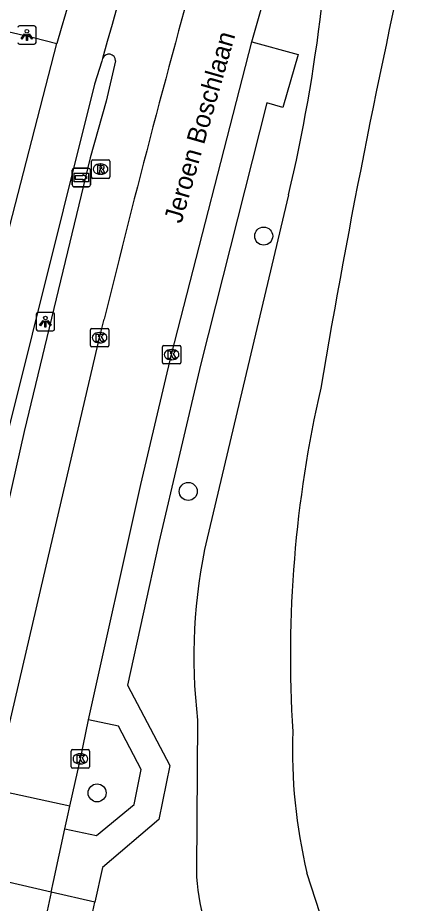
# Model space of a CAD drawing. Extents: x 162172 to 163187, y 382874 to 383684.
# Drawn here: x 163096.42 to 163118.29, y 382914.07 to 382962.19 of the extents above; entities that cross this region are included whole.
import ezdxf

# ---------------------------------------------------------------- set-up
doc = ezdxf.new("R2010")
doc.units = 0
for name, color, linetype in [('IMGEO_Berm_groen', 7, 'Continuous'), ('IMGEO_Boom', 7, 'Continuous'), ('IMGEO_Fietspad_gesloten', 7, 'Continuous'), ('IMGEO_Kolk', 7, 'Continuous'), ('IMGEO_Lichtpunt', 7, 'Continuous'), ('IMGEO_Openbare_ruimte_label', 7, 'Continuous'), ('IMGEO_Parkeervlak_open', 7, 'Continuous'), ('IMGEO_Rijbaan_lokaal_gesloten', 7, 'Continuous'), ('IMGEO_Rijbaan_lokaal_open', 7, 'Continuous'), ('IMGEO_Rioolput', 7, 'Continuous'), ('IMGEO_Voetpad_open', 7, 'Continuous'), ('IMGEO_Wegwijzer', 7, 'Continuous')]:
    doc.layers.add(name, color=color, linetype=linetype)

msp = doc.modelspace()

# ---------------------------------------------------------------- linework, layer by layer
at = {"layer": 'IMGEO_Berm_groen'}
for points in [[(163111.138, 382952.567), (163106.707, 382933.904)], [(163106.193, 382924.017), (163106.126, 382915.84)], [(163112.852, 382913.487), (163112.129, 382915.724)]]:
    msp.add_lwpolyline(points, dxfattribs=at)
for centre, radius, start, end in [((163571.128, 382864.61), 464.743, 167.00311, 170.40634), ((163020.178, 382973.872), 93.421, 346.8173, 353.15001), ((163176.47, 382927.482), 65.236, 167.08402, 183.59744), ((163135.265, 382927.462), 29.275, 167.2891, 186.759), ((163140.362, 382922.42), 29.016, 178.0863, 193.3422), ((163116.977, 382916.131), 10.855, 181.5364, 211.311)]:
    msp.add_arc(centre, radius, start, end, dxfattribs=at)
at = {"layer": 'IMGEO_Boom'}
for centre in [(163109.783, 382950.323), (163105.686, 382936.45), (163100.737, 382920.066)]:
    msp.add_circle(centre, 0.489, dxfattribs=at)
at = {"layer": 'IMGEO_Fietspad_gesloten'}
for points in [[(163088.757, 382916.995), (163089.008, 382918.922), (163089.256, 382920.982), (163089.754, 382923.81), (163090.596, 382927.96), (163091.172, 382930.795), (163092.075, 382935.245), (163093.44, 382940.989), (163094.73, 382946.277), (163096, 382950.875), (163098.541, 382960.788)], [(163101.032, 382959.969), (163100.989, 382959.837), (163100.585, 382958.58), (163095.501, 382938.167), (163093.763, 382930.329), (163092.36, 382923.927), (163091.726, 382920.175), (163091.381, 382917.358), (163091.114, 382916.022)]]:
    msp.add_lwpolyline(points, dxfattribs=at)
for centre, radius, start, end in [((163620.484, 382817.059), 538.752, 161.33939, 164.61752), ((164306.989, 382607.722), 1258.968, 162.483526, 163.713476)]:
    msp.add_arc(centre, radius, start, end, dxfattribs=at)
at = {"layer": 'IMGEO_Kolk'}
for p, q in [((163100.369, 382944.377), (163100.369, 382945.229)), ((163100.444, 382945.303), (163101.296, 382945.303)), ((163101.37, 382945.229), (163101.37, 382944.377)), ((163100.857, 382945.083), (163100.882, 382945.083)), ((163101.296, 382944.303), (163100.444, 382944.303)), ((163100.88, 382944.523), (163100.855, 382944.523)), ((163104.28, 382943.454), (163104.28, 382944.306)), ((163104.355, 382944.38), (163105.207, 382944.38)), ((163105.281, 382944.306), (163105.281, 382943.454)), ((163104.768, 382944.16), (163104.793, 382944.16)), ((163105.207, 382943.38), (163104.355, 382943.38)), ((163104.791, 382943.6), (163104.766, 382943.6)), ((163099.327, 382921.489), (163099.327, 382922.341)), ((163099.402, 382922.415), (163100.254, 382922.415)), ((163099.815, 382922.195), (163099.84, 382922.195)), ((163100.328, 382922.341), (163100.328, 382921.489)), ((163100.254, 382921.415), (163099.402, 382921.415)), ((163099.838, 382921.635), (163099.813, 382921.635))]:
    msp.add_line(p, q, dxfattribs=at)
for points in [[(163100.369, 382944.377), (163100.369, 382945.229)], [(163100.444, 382945.303), (163101.296, 382945.303)], [(163101.37, 382945.229), (163101.37, 382944.377)], [(163100.69, 382945.003), (163100.813, 382945.003), (163100.813, 382944.852), (163100.943, 382945.003), (163101.107, 382945.003), (163100.961, 382944.852), (163101.114, 382944.603), (163100.962, 382944.603), (163100.877, 382944.767), (163100.813, 382944.7), (163100.813, 382944.603), (163100.69, 382944.603), (163100.69, 382945.003)], [(163101.296, 382944.303), (163100.444, 382944.303)], [(163104.28, 382943.454), (163104.28, 382944.306)], [(163104.355, 382944.38), (163105.207, 382944.38)], [(163105.281, 382944.306), (163105.281, 382943.454)], [(163104.601, 382944.08), (163104.724, 382944.08), (163104.724, 382943.929), (163104.854, 382944.08), (163105.018, 382944.08), (163104.872, 382943.929), (163105.025, 382943.68), (163104.873, 382943.68), (163104.788, 382943.844), (163104.724, 382943.777), (163104.724, 382943.68), (163104.601, 382943.68), (163104.601, 382944.08)], [(163105.207, 382943.38), (163104.355, 382943.38)], [(163099.327, 382921.489), (163099.327, 382922.341)], [(163099.402, 382922.415), (163100.254, 382922.415)], [(163100.328, 382922.341), (163100.328, 382921.489)], [(163099.648, 382922.115), (163099.771, 382922.115), (163099.771, 382921.964), (163099.901, 382922.115), (163100.065, 382922.115), (163099.919, 382921.964), (163100.072, 382921.715), (163099.92, 382921.715), (163099.835, 382921.879), (163099.771, 382921.812), (163099.771, 382921.715), (163099.648, 382921.715), (163099.648, 382922.115)], [(163100.254, 382921.415), (163099.402, 382921.415)]]:
    msp.add_lwpolyline(points, dxfattribs=at)
for centre, start, end in [((163100.446, 382945.227), 91.552, 178.448), ((163100.446, 382945.227), 91.552, 178.448), ((163101.294, 382945.227), 1.552, 88.448), ((163101.294, 382945.227), 1.552, 88.448), ((163100.446, 382944.379), 181.552, 268.448), ((163100.446, 382944.379), 181.552, 268.448), ((163101.294, 382944.379), 271.552, 358.448), ((163101.294, 382944.379), 271.552, 358.448), ((163104.357, 382944.304), 91.552, 178.448), ((163104.357, 382944.304), 91.552, 178.448), ((163105.205, 382944.304), 1.552, 88.448), ((163105.205, 382944.304), 1.552, 88.448), ((163104.357, 382943.456), 181.552, 268.448), ((163104.357, 382943.456), 181.552, 268.448), ((163105.205, 382943.456), 271.552, 358.448), ((163105.205, 382943.456), 271.552, 358.448), ((163099.404, 382922.339), 91.552, 178.448), ((163099.404, 382922.339), 91.552, 178.448), ((163100.252, 382922.339), 1.552, 88.448), ((163100.252, 382922.339), 1.552, 88.448), ((163099.404, 382921.491), 181.552, 268.448), ((163099.404, 382921.491), 181.552, 268.448), ((163100.252, 382921.491), 271.552, 358.448), ((163100.252, 382921.491), 271.552, 358.448)]:
    msp.add_arc(centre, 0.0765, start, end, dxfattribs=at)
for centre, major_axis, ratio, start_param, end_param in [((163100.856, 382944.803), (-0.387, 0.002), 0.722429, 4.712389, 7.853982), ((163100.881, 382944.803), (-0.39, 0.002), 0.717154, 1.570796, 4.712389), ((163104.767, 382943.88), (-0.387, 0.002), 0.722429, 4.712389, 7.853982), ((163104.792, 382943.88), (-0.39, 0.002), 0.717154, 1.570796, 4.712389), ((163099.814, 382921.915), (-0.387, 0.002), 0.722429, 4.712389, 7.853982), ((163099.839, 382921.915), (-0.39, 0.002), 0.717154, 1.570796, 4.712389)]:
    msp.add_ellipse(centre, major_axis=major_axis, ratio=ratio, start_param=start_param, end_param=end_param, dxfattribs=at)
at = {"layer": 'IMGEO_Lichtpunt'}
for p, q in [((163097.325, 382961.752), (163096.517, 382961.752)), ((163097.325, 382961.752), (163096.517, 382961.752)), ((163097.419, 382960.85), (163097.419, 382961.657)), ((163097.419, 382960.85), (163097.419, 382961.657)), ((163096.517, 382960.756), (163097.325, 382960.756)), ((163096.517, 382960.756), (163097.325, 382960.756)), ((163097.427, 382946.077), (163097.427, 382945.27)), ((163097.427, 382946.077), (163097.427, 382945.27)), ((163098.329, 382946.172), (163097.521, 382946.172)), ((163098.329, 382946.172), (163097.521, 382946.172)), ((163098.423, 382945.27), (163098.423, 382946.077)), ((163098.423, 382945.27), (163098.423, 382946.077)), ((163097.521, 382945.176), (163098.329, 382945.176)), ((163097.521, 382945.176), (163098.329, 382945.176))]:
    msp.add_line(p, q, dxfattribs=at)
for points in [[(163096.797, 382961.321), (163096.836, 382961.293), (163096.648, 382961.031), (163096.61, 382961.058), (163096.797, 382961.321)], [(163096.899, 382961.273), (163096.946, 382961.273), (163096.946, 382960.951), (163096.899, 382960.951), (163096.899, 382961.273)], [(163097.009, 382961.293), (163097.047, 382961.32), (163097.234, 382961.058), (163097.195, 382961.03), (163097.009, 382961.293)], [(163097.801, 382945.741), (163097.84, 382945.713), (163097.652, 382945.451), (163097.614, 382945.478), (163097.801, 382945.741)], [(163098.013, 382945.713), (163098.051, 382945.74), (163098.238, 382945.478), (163098.199, 382945.45), (163098.013, 382945.713)], [(163097.903, 382945.693), (163097.95, 382945.693), (163097.95, 382945.371), (163097.903, 382945.371), (163097.903, 382945.693)]]:
    msp.add_lwpolyline(points, dxfattribs=at)
for centre in [(163096.922, 382961.455), (163097.926, 382945.875)]:
    msp.add_circle(centre, 0.0994, dxfattribs=at)
for centre, start, end in [((163096.517, 382961.657), 90, 180), ((163096.517, 382961.657), 90, 180), ((163097.325, 382961.657), 0, 90), ((163097.325, 382961.657), 0, 90), ((163096.517, 382960.85), 180, 270), ((163096.517, 382960.85), 180, 270), ((163097.325, 382960.85), 270, 0), ((163097.325, 382960.85), 270, 360), ((163097.521, 382946.077), 90, 180), ((163097.521, 382946.077), 90, 180), ((163098.329, 382946.077), 0, 90), ((163098.329, 382946.077), 0, 90), ((163097.521, 382945.27), 180, 270), ((163097.521, 382945.27), 180, 270), ((163098.329, 382945.27), 270, 0), ((163098.329, 382945.27), 270, 360)]:
    msp.add_arc(centre, 0.0946, start, end, dxfattribs=at)
at = {"layer": 'IMGEO_Parkeervlak_open'}
msp.add_lwpolyline([(163101.738, 382959.841), (163101.233, 382957.664), (163100.352, 382954.578), (163096.775, 382939.698), (163095.184, 382932.685), (163093.328, 382924.373), (163093.116, 382923.157)], dxfattribs=at)
msp.add_arc((163101.375, 382959.85), 0.363, 358.6096, 160.8378, dxfattribs=at)
at = {"layer": 'IMGEO_Rijbaan_lokaal_gesloten'}
for points in [[(163109.133, 382960.89), (163110.506, 382965.67)], [(163100.273, 382924.041), (163103.106, 382936.827), (163104.78, 382943.881), (163109.133, 382960.89)], [(163095.127, 382920.233), (163097.841, 382931.845), (163100.869, 382944.801), (163101.115, 382945.804)], [(163099.255, 382919.348), (163099.827, 382921.915), (163100.273, 382924.041)]]:
    msp.add_lwpolyline(points, dxfattribs=at)
msp.add_arc((163765.422, 382782.716), 684.034, 164.397779, 166.206656, dxfattribs=at)
at = {"layer": 'IMGEO_Rijbaan_lokaal_open'}
for points in [[(163099.255, 382919.348), (163095.323, 382920.191), (163095.127, 382920.233)], [(163098.977, 382918.103), (163099.124, 382918.763), (163099.255, 382919.348)], [(163098.24, 382914.675), (163098.365, 382915.254), (163098.977, 382918.103)], [(163098.24, 382914.675), (163093.852, 382915.683), (163093.646, 382915.709)], [(163098.24, 382914.675), (163097.532, 382911.38)]]:
    msp.add_lwpolyline(points, dxfattribs=at)
at = {"layer": 'IMGEO_Rioolput'}
for p, q in [((163100.422, 382953.537), (163100.422, 382954.389)), ((163100.497, 382954.463), (163101.349, 382954.463)), ((163101.423, 382954.389), (163101.423, 382953.537)), ((163100.91, 382954.243), (163100.935, 382954.243)), ((163101.349, 382953.463), (163100.497, 382953.463)), ((163100.933, 382953.683), (163100.908, 382953.683))]:
    msp.add_line(p, q, dxfattribs=at)
for points in [[(163100.422, 382953.537), (163100.422, 382954.389)], [(163100.497, 382954.463), (163101.349, 382954.463)], [(163101.423, 382954.389), (163101.423, 382953.537)], [(163101.011, 382954.161), (163100.759, 382954.163), (163100.759, 382953.763)], [(163100.759, 382953.763), (163100.883, 382953.763), (163100.883, 382953.925), (163100.894, 382953.925)], [(163100.937, 382954.082), (163100.883, 382954.082), (163100.883, 382954.001)], [(163100.883, 382954.001), (163100.935, 382954.001)], [(163100.941, 382953.896), (163101.012, 382953.763), (163101.152, 382953.763), (163101.087, 382953.889)], [(163101.349, 382953.463), (163100.497, 382953.463)]]:
    msp.add_lwpolyline(points, dxfattribs=at)
for centre, radius, start, end in [((163100.499, 382954.387), 0.0765, 91.552, 178.448), ((163100.499, 382954.387), 0.0765, 91.552, 178.448), ((163101.347, 382954.387), 0.0765, 1.552, 88.448), ((163101.347, 382954.387), 0.0765, 1.552, 88.448), ((163100.893, 382953.872), 0.0533, 26.0293, 88.6989), ((163100.919, 382954.19), 0.19, 274.7715, 282.9687), ((163100.943, 382953.986), 0.0964, 77.0061, 93.1865), ((163100.957, 382954.043), 0.0378, 276.6634, 79.6772), ((163101.01, 382954.051), 0.109, 350.3612, 89.416), ((163101.008, 382954.051), 0.112, 277.5842, 350.9817), ((163100.992, 382953.836), 0.108, 29.5134, 73.7905), ((163100.499, 382953.539), 0.0765, 181.552, 268.448), ((163100.499, 382953.539), 0.0765, 181.552, 268.448), ((163101.347, 382953.539), 0.0765, 271.552, 358.448), ((163101.347, 382953.539), 0.0765, 271.552, 358.448)]:
    msp.add_arc(centre, radius, start, end, dxfattribs=at)
for centre, major_axis, ratio, start_param, end_param in [((163100.909, 382953.963), (-0.387, 0.002), 0.722429, 4.712389, 7.853982), ((163100.934, 382953.963), (-0.39, 0.002), 0.717154, 1.570796, 4.712389)]:
    msp.add_ellipse(centre, major_axis=major_axis, ratio=ratio, start_param=start_param, end_param=end_param, dxfattribs=at)
at = {"layer": 'IMGEO_Voetpad_open'}
for points in [[(163094.005, 382961.869), (163097.275, 382961.115), (163098.541, 382960.788)], [(163109.133, 382960.89), (163111.653, 382960.202), (163110.824, 382957.306), (163109.953, 382957.569), (163106.361, 382943.382), (163104.094, 382933.681), (163102.38, 382925.921), (163104.688, 382921.556), (163104.095, 382918.622), (163101.031, 382916.015), (163100.62, 382914.128)], [(163098.977, 382918.103), (163100.708, 382917.758), (163102.743, 382919.442), (163103.12, 382921.329), (163101.896, 382923.694), (163100.273, 382924.041)], [(163100.62, 382914.128), (163098.24, 382914.675)], [(163099.958, 382911.086), (163100.62, 382914.128)]]:
    msp.add_lwpolyline(points, dxfattribs=at)
at = {"layer": 'IMGEO_Wegwijzer'}
for p, q in [((163099.379, 382953.109), (163099.379, 382953.909)), ((163099.379, 382953.909), (163099.379, 382953.109)), ((163099.479, 382954.009), (163100.269, 382954.009)), ((163100.269, 382954.009), (163099.479, 382954.009)), ((163100.369, 382953.909), (163100.369, 382953.109)), ((163100.369, 382953.109), (163100.369, 382953.909)), ((163100.269, 382953.009), (163099.479, 382953.009)), ((163099.479, 382953.009), (163100.269, 382953.009))]:
    msp.add_line(p, q, dxfattribs=at)
for points in [[(163099.48, 382953.741), (163100.268, 382953.741), (163100.268, 382953.277), (163099.48, 382953.277), (163099.48, 382953.741)], [(163099.545, 382953.593), (163099.545, 382953.509), (163099.545, 382953.425), (163099.956, 382953.425), (163099.956, 382953.342), (163100.203, 382953.509), (163099.956, 382953.676), (163099.956, 382953.593), (163099.545, 382953.593)]]:
    msp.add_lwpolyline(points, dxfattribs=at)
for centre, start, end in [((163099.479, 382953.909), 90, 180), ((163099.479, 382953.909), 90, 180), ((163100.269, 382953.909), 0, 90), ((163100.269, 382953.909), 360, 90), ((163099.479, 382953.109), 180, 270), ((163099.479, 382953.109), 180, 270), ((163100.269, 382953.109), 270, 0), ((163100.269, 382953.109), 270, 0)]:
    msp.add_arc(centre, 0.1, start, end, dxfattribs=at)

# ---------------------------------------------------------------- texts
at = {"layer": 'IMGEO_Openbare_ruimte_label'}
msp.add_text('Jeroen Boschlaan', height=1, rotation=74.0467, dxfattribs=at).set_placement((163105.311, 382950.97))

doc.saveas('drawing.dxf')
